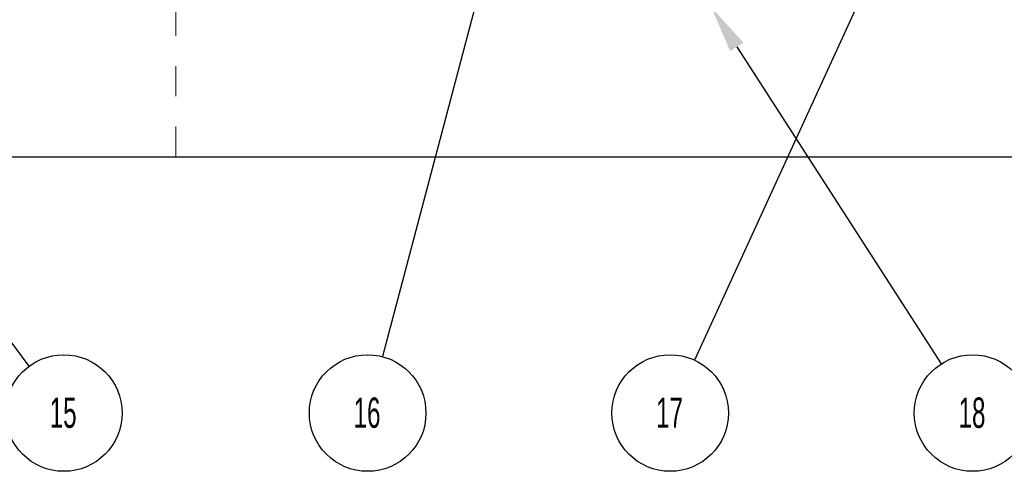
# Model space of a CAD drawing. Header units: inches. Extents: x 220 to 877, y 4 to 174.
# Tile 355 of 656: x 418.92 to 422.17, y 148.89 to 150.38. Entities that reach past the tile are written whole.
import ezdxf

# ---------------------------------------------------------------- set-up
doc = ezdxf.new("R2010")
doc.units = ezdxf.units.IN
doc.header["$LTSCALE"] = 0.5
doc.header["$MEASUREMENT"] = 0
doc.linetypes.add('HIDDEN', pattern=[0.225, 0.15, -0.075])
for name, color, linetype in [('DSS-M-S', 53, 'Continuous'), ('MFT-M-S', 8, 'Continuous'), ('SID-M-S', 105, 'Continuous')]:
    doc.layers.add(name, color=color, linetype=linetype)
doc.styles.add('SLDTEXTSTYLE0', font='TXT', dxfattribs={"width": 0.595745})

msp = doc.modelspace()

# ---------------------------------------------------------------- linework, layer by layer
at = {"layer": 'DSS-M-S', "linetype": 'Continuous', "lineweight": 25}
msp.add_line((405.93364, 149.92488), (439.43364, 149.92488), dxfattribs=at)
at = {"layer": 'MFT-M-S', "linetype": 'HIDDEN', "lineweight": 18}
msp.add_line((419.43364, 149.92488), (419.43364, 166.92488), dxfattribs=at)
at = {"layer": 'SID-M-S'}
for p, q in [((422.37467, 157.8213), (420.11526, 149.26583)), ((422.81865, 152.90807), (421.14421, 149.25471)), ((421.28394, 150.2879), (421.95782, 149.24157)), ((418.52689, 149.79981), (418.94868, 149.23406))]:
    msp.add_line(p, q, dxfattribs=at)
for centre in [(419.06366, 149.07984), (420.06614, 149.07984), (421.06406, 149.07984), (422.06198, 149.07984)]:
    msp.add_circle(centre, 0.19237, dxfattribs=at)
msp.add_solid([(421.26208, 150.27383), (421.19947, 150.41906), (421.26208, 150.27383), (421.3058, 150.30198)], dxfattribs=at)

# ---------------------------------------------------------------- texts
at = {"layer": 'SID-M-S', "char_height": 0.1, "attachment_point": 2, "style": 'SLDTEXTSTYLE0'}
for s, insert in [('15', (419.06165, 149.13094)), ('16', (420.06412, 149.13094)), ('17', (421.06205, 149.13094)), ('18', (422.05997, 149.13094))]:
    msp.add_mtext(s, dxfattribs=dict(at, insert=insert))

doc.saveas('drawing.dxf')
